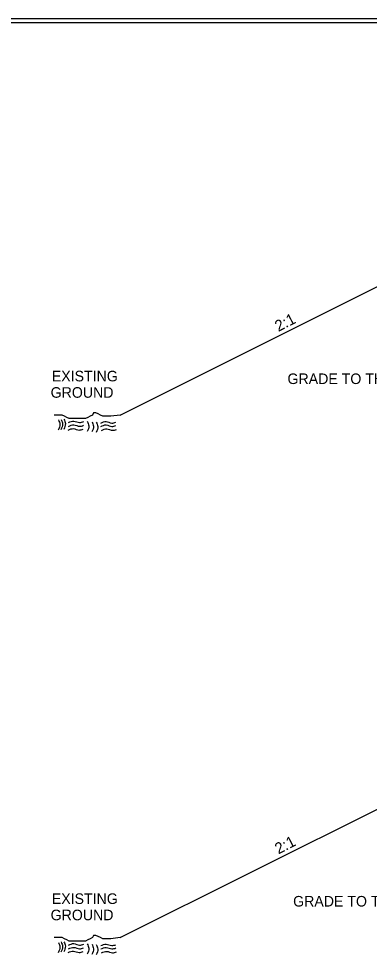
# Model space of a CAD drawing. Extents: x 573813 to 575363, y -54752 to -53123.
# Drawn here: x 574786.5 to 574831.2, y -53908 to -53787.7 of the extents above; entities that cross this region are included whole.
import ezdxf

# ---------------------------------------------------------------- set-up
doc = ezdxf.new("R2010")
doc.units = 0
for name, color, linetype in [('Old_Level_1', 7, 'Continuous'), ('Old_Level_11', 7, 'Continuous'), ('Old_Level_2', 7, 'Continuous'), ('Sheet Plot Border Inside CELL', 7, 'Continuous'), ('Sheet Typical CELL', 7, 'Continuous')]:
    doc.layers.add(name, color=color, linetype=linetype)

msp = doc.modelspace()

# ---------------------------------------------------------------- linework, layer by layer
at = {"layer": 'Old_Level_1'}
for p, q in [((574799.39, -53838.27), (574833.16, -53821.38)), ((574799.39, -53904.97), (574833.16, -53888.09))]:
    msp.add_line(p, q, dxfattribs=at)
for points in [[(574799.39, -53838.27), (574798.21, -53838.42), (574797.91, -53838.42), (574797.47, -53838.42), (574797.18, -53838.42), (574796.88, -53838.27), (574796.59, -53838.12), (574796.29, -53837.97), (574796, -53837.97), (574795.85, -53838.27), (574795.55, -53838.42), (574795.26, -53838.56), (574794.96, -53838.71), (574794.67, -53838.71), (574794.37, -53838.71), (574794.08, -53838.71), (574793.78, -53838.71), (574793.49, -53838.71), (574793.19, -53838.71), (574792.9, -53838.71), (574792.6, -53838.56), (574792.31, -53838.42), (574792.01, -53838.27), (574791.57, -53838.27), (574791.28, -53838.27), (574790.98, -53838.27)], [(574799.39, -53904.97), (574798.21, -53905.12), (574797.91, -53905.12), (574797.47, -53905.12), (574797.18, -53905.12), (574796.88, -53904.97), (574796.59, -53904.82), (574796.29, -53904.68), (574796, -53904.68), (574795.85, -53904.97), (574795.55, -53905.12), (574795.26, -53905.27), (574794.96, -53905.41), (574794.67, -53905.41), (574794.37, -53905.41), (574794.08, -53905.41), (574793.78, -53905.41), (574793.49, -53905.41), (574793.19, -53905.41), (574792.9, -53905.41), (574792.6, -53905.27), (574792.31, -53905.12), (574792.01, -53904.97), (574791.57, -53904.97), (574791.28, -53904.97), (574790.98, -53904.97)]]:
    msp.add_lwpolyline(points, dxfattribs=at)
at = {"layer": 'Old_Level_2'}
for points in [[(574791.52, -53838.89), (574791.71, -53839.45), (574791.5, -53840.2)], [(574791.52, -53838.89), (574791.71, -53839.45), (574791.5, -53840.2)], [(574791.85, -53838.82), (574792.04, -53839.39), (574791.83, -53840.14)], [(574791.85, -53838.82), (574792.04, -53839.39), (574791.83, -53840.14)], [(574792.21, -53838.78), (574792.4, -53839.35), (574792.19, -53840.1)], [(574792.21, -53838.78), (574792.4, -53839.35), (574792.19, -53840.1)], [(574792.75, -53840.18), (574793.44, -53839.99), (574794.16, -53840.17), (574794.68, -53840.05)], [(574792.75, -53840.18), (574793.44, -53839.99), (574794.16, -53840.17), (574794.68, -53840.05)], [(574792.81, -53839.22), (574793.49, -53839.03), (574794.22, -53839.21), (574794.74, -53839.09)], [(574792.81, -53839.22), (574793.49, -53839.03), (574794.22, -53839.21), (574794.74, -53839.09)], [(574792.81, -53839.7), (574793.49, -53839.51), (574794.21, -53839.69), (574794.73, -53839.57)], [(574792.81, -53839.7), (574793.49, -53839.51), (574794.21, -53839.69), (574794.73, -53839.57)], [(574795.2, -53839.06), (574795.39, -53839.63), (574795.19, -53840.38)], [(574795.2, -53839.06), (574795.39, -53839.63), (574795.19, -53840.38)], [(574795.8, -53839.11), (574795.99, -53839.67), (574795.78, -53840.42)], [(574795.8, -53839.11), (574795.99, -53839.67), (574795.78, -53840.42)], [(574796.35, -53839.16), (574796.54, -53839.72), (574796.33, -53840.47)], [(574796.35, -53839.16), (574796.54, -53839.72), (574796.33, -53840.47)], [(574796.91, -53839.29), (574797.6, -53839.09), (574798.32, -53839.28), (574798.84, -53839.16)], [(574796.91, -53839.29), (574797.6, -53839.09), (574798.32, -53839.28), (574798.84, -53839.16)], [(574796.93, -53839.72), (574797.62, -53839.52), (574798.34, -53839.71), (574798.86, -53839.59)], [(574796.93, -53839.72), (574797.62, -53839.52), (574798.34, -53839.71), (574798.86, -53839.59)], [(574797, -53840.21), (574797.69, -53840.02), (574798.41, -53840.2), (574798.93, -53840.09)], [(574797, -53840.21), (574797.69, -53840.02), (574798.41, -53840.2), (574798.93, -53840.09)], [(574791.52, -53905.59), (574791.71, -53906.15), (574791.5, -53906.9)], [(574791.52, -53905.59), (574791.71, -53906.15), (574791.5, -53906.9)], [(574791.85, -53905.52), (574792.04, -53906.09), (574791.83, -53906.84)], [(574791.85, -53905.52), (574792.04, -53906.09), (574791.83, -53906.84)], [(574792.21, -53905.49), (574792.4, -53906.05), (574792.19, -53906.8)], [(574792.21, -53905.49), (574792.4, -53906.05), (574792.19, -53906.8)], [(574792.81, -53905.93), (574793.49, -53905.73), (574794.22, -53905.92), (574794.74, -53905.8)], [(574792.81, -53905.93), (574793.49, -53905.73), (574794.22, -53905.92), (574794.74, -53905.8)], [(574792.81, -53906.4), (574793.49, -53906.21), (574794.21, -53906.39), (574794.73, -53906.28)], [(574792.81, -53906.4), (574793.49, -53906.21), (574794.21, -53906.39), (574794.73, -53906.28)], [(574795.2, -53905.77), (574795.39, -53906.33), (574795.19, -53907.08)], [(574795.2, -53905.77), (574795.39, -53906.33), (574795.19, -53907.08)], [(574795.8, -53905.81), (574795.99, -53906.38), (574795.78, -53907.13)], [(574795.8, -53905.81), (574795.99, -53906.38), (574795.78, -53907.13)], [(574796.35, -53905.86), (574796.54, -53906.43), (574796.33, -53907.18)], [(574796.35, -53905.86), (574796.54, -53906.43), (574796.33, -53907.18)], [(574796.91, -53905.99), (574797.6, -53905.8), (574798.32, -53905.98), (574798.84, -53905.87)], [(574796.91, -53905.99), (574797.6, -53905.8), (574798.32, -53905.98), (574798.84, -53905.87)], [(574796.93, -53906.42), (574797.62, -53906.22), (574798.34, -53906.41), (574798.86, -53906.29)], [(574796.93, -53906.42), (574797.62, -53906.22), (574798.34, -53906.41), (574798.86, -53906.29)], [(574792.75, -53906.88), (574793.44, -53906.69), (574794.16, -53906.87), (574794.68, -53906.76)], [(574792.75, -53906.88), (574793.44, -53906.69), (574794.16, -53906.87), (574794.68, -53906.76)], [(574797, -53906.92), (574797.69, -53906.72), (574798.41, -53906.91), (574798.93, -53906.79)], [(574797, -53906.92), (574797.69, -53906.72), (574798.41, -53906.91), (574798.93, -53906.79)]]:
    msp.add_spline(points, degree=3, dxfattribs=at)
at = {"layer": 'Sheet Plot Border Inside CELL'}
msp.add_lwpolyline([(575005.81, -53787.68), (574672.33, -53787.68), (574672.33, -53998.81), (575005.81, -53998.81)], close=True, dxfattribs=at)
at = {"layer": 'Sheet Typical CELL'}
msp.add_lwpolyline([(575003.31, -53788.19), (574703.15, -53788.19), (574703.15, -53998.3), (575003.31, -53998.3)], close=True, dxfattribs=at)

# ---------------------------------------------------------------- texts
at = {"layer": 'Old_Level_1'}
for s, height, rotation, p in [('2:1', 1.421, 27.0855, (574819.59, -53827.65)), ('EXISTING', 1.35, 360, (574790.67, -53833.96)), ('GROUND', 1.35, 360, (574790.52, -53836.05)), ('2:1', 1.421, 27.0855, (574819.59, -53894.36)), ('EXISTING', 1.35, 360, (574790.67, -53900.67)), ('GROUND', 1.35, 360, (574790.52, -53902.75))]:
    msp.add_text(s, height=height, rotation=rotation, dxfattribs=at).set_placement(p)
at = {"layer": 'Old_Level_11'}
for p in [(574820.75, -53834.3), (574821.47, -53901)]:
    msp.add_text('GRADE TO THIS LINE', height=1.3502, rotation=0, dxfattribs=at).set_placement(p)

doc.saveas('drawing.dxf')
